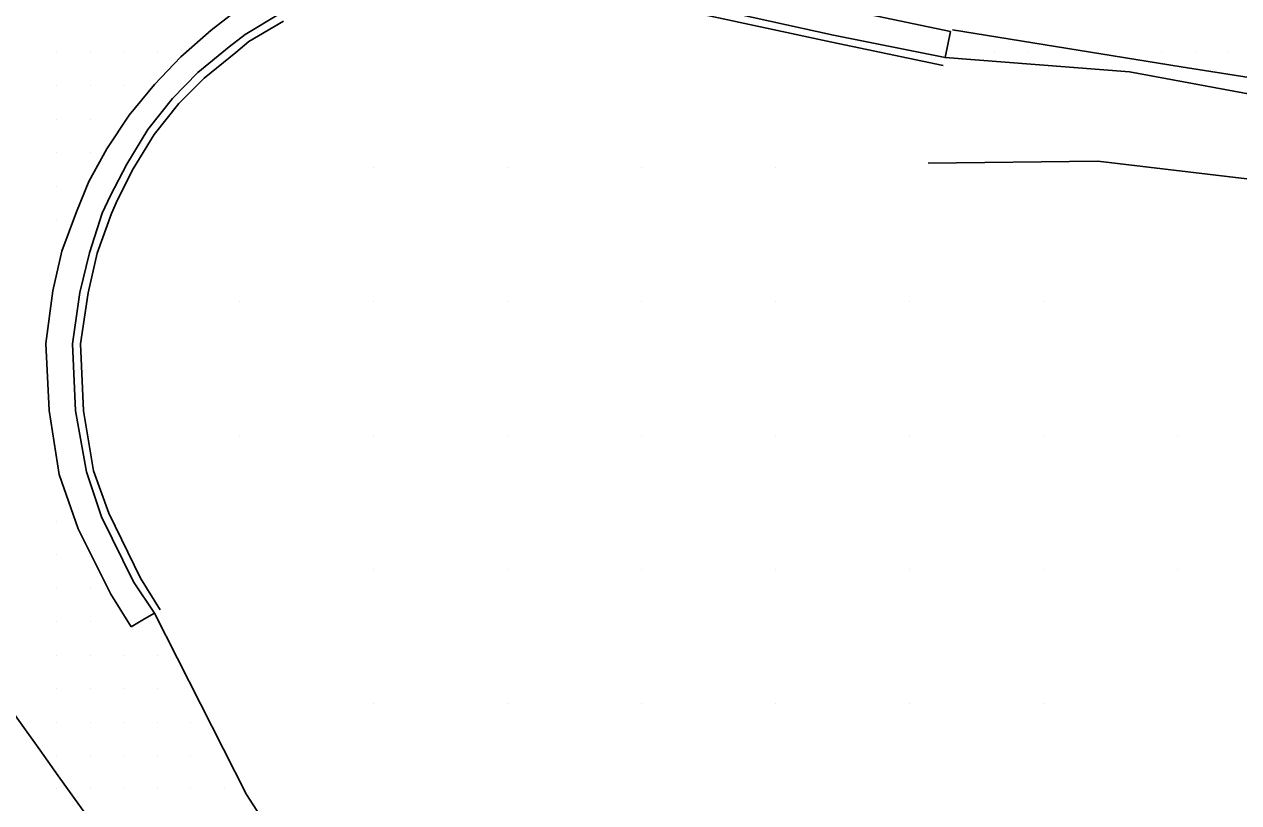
# Model space of a CAD drawing. Extents: x 1762120 to 1766775, y 709485 to 712965.
# Drawn here: x 1763333.8 to 1763424.5, y 712432.7 to 712490.8 of the extents above; entities that cross this region are included whole.
import ezdxf

# ---------------------------------------------------------------- set-up
doc = ezdxf.new("R2010")
doc.units = 0
for name, color, linetype in [('Exist DTM Drainline', 7, 'Continuous'), ('Exist DTM QL2 LIDAR Elevation Point', 7, 'Continuous'), ('Exist DTM Scan Elevation Point', 7, 'Continuous'), ('Exist Roads Curbs', 7, 'Continuous'), ('Exist Roads EOP', 7, 'Continuous'), ('Exist Roads EOT', 7, 'Continuous'), ('PH Exist DTM Breakline', 7, 'Continuous')]:
    doc.layers.add(name, color=color, linetype=linetype)

msp = doc.modelspace()

# ---------------------------------------------------------------- linework, layer by layer
at = {"layer": 'Exist DTM Drainline'}
for points in [[(1763379.973, 712493.189), (1763394.241, 712490.019), (1763402.57, 712488.349)], [(1763343.542, 712446.876), (1763341.974, 712449.208), (1763339.576, 712454.058), (1763338.455, 712457.434), (1763337.648, 712461.979), (1763337.413, 712466.98), (1763337.976, 712470.819), (1763338.688, 712473.788), (1763339.636, 712476.739), (1763340.265, 712478.054), (1763341.476, 712480.403), (1763343.051, 712482.976), (1763344.881, 712485.305), (1763346.791, 712487.233), (1763349.124, 712489.165), (1763350.305, 712490.075), (1763352.875, 712491.617)]]:
    msp.add_lwpolyline(points, dxfattribs=at)
at = {"layer": 'Exist DTM QL2 LIDAR Elevation Point'}
for p, q in [((1763359.9, 712480.153), (1763359.9, 712480.153)), ((1763369.902, 712480.153), (1763369.902, 712480.153)), ((1763379.903, 712480.153), (1763379.903, 712480.153)), ((1763389.904, 712480.153), (1763389.904, 712480.153)), ((1763349.899, 712470.152), (1763349.899, 712470.152)), ((1763359.9, 712470.152), (1763359.9, 712470.152)), ((1763369.902, 712470.152), (1763369.902, 712470.152)), ((1763379.903, 712470.152), (1763379.903, 712470.152)), ((1763389.904, 712470.152), (1763389.904, 712470.152)), ((1763399.905, 712470.152), (1763399.905, 712470.152)), ((1763409.907, 712470.152), (1763409.907, 712470.152)), ((1763349.899, 712460.151), (1763349.899, 712460.151)), ((1763359.9, 712460.151), (1763359.9, 712460.151)), ((1763369.902, 712460.151), (1763369.902, 712460.151)), ((1763379.903, 712460.151), (1763379.903, 712460.151)), ((1763389.904, 712460.151), (1763389.904, 712460.151)), ((1763399.905, 712460.151), (1763399.905, 712460.151)), ((1763409.907, 712460.151), (1763409.907, 712460.151)), ((1763419.908, 712460.151), (1763419.908, 712460.151)), ((1763359.9, 712450.15), (1763359.9, 712450.15)), ((1763369.902, 712450.15), (1763369.902, 712450.15)), ((1763379.903, 712450.15), (1763379.903, 712450.15)), ((1763389.904, 712450.15), (1763389.904, 712450.15)), ((1763399.905, 712450.15), (1763399.905, 712450.15)), ((1763409.907, 712450.15), (1763409.907, 712450.15)), ((1763419.908, 712450.15), (1763419.908, 712450.15)), ((1763359.9, 712440.148), (1763359.9, 712440.148)), ((1763369.902, 712440.148), (1763369.902, 712440.148)), ((1763379.903, 712440.148), (1763379.903, 712440.148)), ((1763389.904, 712440.148), (1763389.904, 712440.148)), ((1763399.905, 712440.148), (1763399.905, 712440.148)), ((1763409.907, 712440.148), (1763409.907, 712440.148))]:
    msp.add_line(p, q, dxfattribs=at)
at = {"layer": 'Exist DTM Scan Elevation Point'}
for p, q in [((1763336.25, 712488.75), (1763336.25, 712488.75)), ((1763338.75, 712488.75), (1763338.75, 712488.75)), ((1763341.25, 712488.75), (1763341.25, 712488.75)), ((1763343.75, 712488.75), (1763343.75, 712488.75)), ((1763406.25, 712488.75), (1763406.25, 712488.75)), ((1763408.75, 712488.75), (1763408.75, 712488.75)), ((1763418.75, 712488.75), (1763418.75, 712488.75)), ((1763421.25, 712488.75), (1763421.25, 712488.75)), ((1763423.75, 712488.75), (1763423.75, 712488.75)), ((1763336.25, 712486.25), (1763336.25, 712486.25)), ((1763338.75, 712486.25), (1763338.75, 712486.25)), ((1763341.25, 712486.25), (1763341.25, 712486.25)), ((1763336.25, 712483.75), (1763336.25, 712483.75)), ((1763338.75, 712483.75), (1763338.75, 712483.75)), ((1763336.25, 712481.25), (1763336.25, 712481.25)), ((1763338.75, 712481.25), (1763338.75, 712481.25)), ((1763336.25, 712478.75), (1763336.25, 712478.75)), ((1763336.25, 712476.25), (1763336.25, 712476.25)), ((1763336.25, 712453.75), (1763336.25, 712453.75)), ((1763336.25, 712451.25), (1763336.25, 712451.25)), ((1763336.25, 712448.75), (1763336.25, 712448.75)), ((1763338.75, 712448.75), (1763338.75, 712448.75)), ((1763336.25, 712446.25), (1763336.25, 712446.25)), ((1763338.75, 712446.25), (1763338.75, 712446.25)), ((1763336.25, 712443.75), (1763336.25, 712443.75)), ((1763338.75, 712443.75), (1763338.75, 712443.75)), ((1763341.25, 712443.75), (1763341.25, 712443.75)), ((1763343.75, 712443.75), (1763343.75, 712443.75)), ((1763336.25, 712441.25), (1763336.25, 712441.25)), ((1763338.75, 712441.25), (1763338.75, 712441.25)), ((1763341.25, 712441.25), (1763341.25, 712441.25)), ((1763343.75, 712441.25), (1763343.75, 712441.25)), ((1763336.25, 712438.75), (1763336.25, 712438.75)), ((1763338.75, 712438.75), (1763338.75, 712438.75)), ((1763341.25, 712438.75), (1763341.25, 712438.75)), ((1763343.75, 712438.75), (1763343.75, 712438.75)), ((1763346.25, 712438.75), (1763346.25, 712438.75)), ((1763336.25, 712436.25), (1763336.25, 712436.25)), ((1763338.75, 712436.25), (1763338.75, 712436.25)), ((1763341.25, 712436.25), (1763341.25, 712436.25)), ((1763343.75, 712436.25), (1763343.75, 712436.25)), ((1763346.25, 712436.25), (1763346.25, 712436.25)), ((1763336.25, 712433.75), (1763336.25, 712433.75)), ((1763338.75, 712433.75), (1763338.75, 712433.75)), ((1763341.25, 712433.75), (1763341.25, 712433.75)), ((1763343.75, 712433.75), (1763343.75, 712433.75)), ((1763346.25, 712433.75), (1763346.25, 712433.75)), ((1763348.75, 712433.75), (1763348.75, 712433.75))]:
    msp.add_line(p, q, dxfattribs=at)
at = {"layer": 'Exist Roads Curbs'}
for points in [[(1763379.858, 712492.559), (1763394.108, 712489.509), (1763402.424, 712487.753)], [(1763343.975, 712447.128), (1763342.505, 712449.493), (1763340.139, 712454.344), (1763338.981, 712457.49), (1763338.251, 712461.972), (1763338.006, 712466.973), (1763338.587, 712470.785), (1763339.251, 712473.757), (1763340.326, 712476.701), (1763340.781, 712477.723), (1763341.954, 712480.036), (1763343.512, 712482.622), (1763345.356, 712484.934), (1763347.246, 712486.821), (1763349.604, 712488.732), (1763350.595, 712489.56), (1763353.179, 712491.077)]]:
    msp.add_lwpolyline(points, dxfattribs=at)
at = {"layer": 'Exist Roads EOP'}
for points in [[(1763394.76, 712492.018), (1763402.978, 712490.299)], [(1763341.807, 712445.862), (1763340.287, 712448.302), (1763337.843, 712453.175), (1763336.437, 712457.22), (1763335.691, 712462.003), (1763335.442, 712467.005), (1763335.941, 712470.932), (1763336.626, 712473.902), (1763337.711, 712476.846), (1763338.642, 712479.096), (1763339.995, 712481.541), (1763341.643, 712484.057), (1763343.548, 712486.348), (1763345.499, 712488.402), (1763347.772, 712490.39), (1763349.41, 712491.665)], [(1763402.978, 712490.299), (1763402.57, 712488.349), (1763416.35, 712487.28), (1763437.97, 712483.29), (1763457.67, 712480.98), (1763482.94, 712477.06), (1763508.24, 712473.12), (1763519.18, 712470.84), (1763526.87, 712468.59), (1763535.65, 712464.92), (1763550.17, 712458.08), (1763569.02, 712449.37), (1763604.66, 712439.45), (1763611.76, 712436.53), (1763616.31, 712433.19), (1763618.93, 712430.13), (1763619.854, 712426.577)], [(1763343.542, 712446.876), (1763342.798, 712446.457), (1763341.807, 712445.862)], [(1763392.901, 712358.138), (1763385.67, 712370.8), (1763380.48, 712379.8), (1763374.34, 712392.1), (1763364.93, 712409.13), (1763356.7, 712423.58), (1763350.42, 712433.34), (1763343.542, 712446.876)]]:
    msp.add_lwpolyline(points, dxfattribs=at)
at = {"layer": 'Exist Roads EOT'}
for points in [[(1763403.124, 712490.426), (1763420.2, 712487.67), (1763438.08, 712484.85), (1763457.95, 712481.82), (1763474.38, 712479.14), (1763489.24, 712476.72), (1763502.94, 712474.46)], [(1763327.5, 712447.14), (1763328.8, 712445.27), (1763334.97, 712436.68)], [(1763383.76, 712368.98), (1763382.32, 712370.99), (1763375.86, 712379.81), (1763374.39, 712381.79), (1763367.89, 712390.85), (1763366.51, 712392.75), (1763360.04, 712401.78), (1763358.61, 712403.74), (1763352.1, 712412.85), (1763350.6, 712414.96), (1763344.19, 712423.86), (1763342.73, 712425.88), (1763336.36, 712434.72), (1763334.97, 712436.68)]]:
    msp.add_lwpolyline(points, dxfattribs=at)
at = {"layer": 'PH Exist DTM Breakline'}
msp.add_lwpolyline([(1763401.313, 712480.474), (1763413.973, 712480.629), (1763435.174, 712478.099), (1763448.67, 712475.407), (1763457.334, 712473.631), (1763466.749, 712472.084), (1763474.932, 712470.898), (1763486.185, 712467.67), (1763497.142, 712465.095), (1763506.412, 712463.149), (1763516.848, 712460.911), (1763527.121, 712458.606), (1763536.237, 712456.991), (1763539.17, 712456.298)], dxfattribs=at)

doc.saveas('drawing.dxf')
